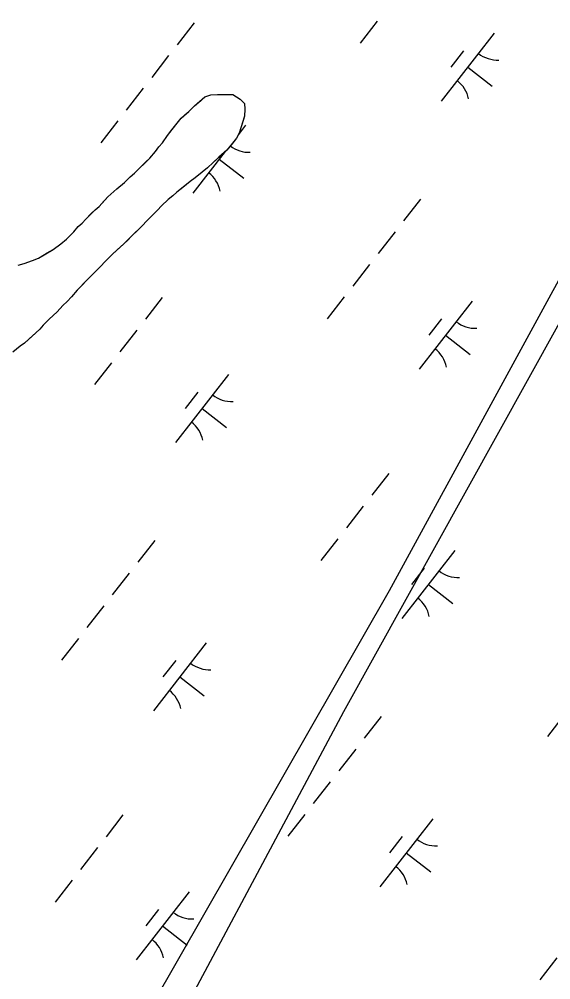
# Model space of a CAD drawing. Extents: x 3888273 to 3909528, y 158682 to 181032.
# Drawn here: x 3894663 to 3894971, y 165331 to 165888 of the extents above; entities that cross this region are included whole.
import ezdxf

# ---------------------------------------------------------------- set-up
doc = ezdxf.new("R2010")
doc.units = 0
for name, color, linetype in [('V-RIVR-JETY', 7, 'Continuous'), ('V-TOPO-SHOR', 7, 'Continuous'), ('V-WETL-SWMP', 7, 'Continuous')]:
    doc.layers.add(name, color=color, linetype=linetype)

msp = doc.modelspace()

# ---------------------------------------------------------------- linework, layer by layer
at = {"layer": 'V-RIVR-JETY'}
msp.add_lwpolyline([(3895507.74, 166720.17), (3895407.98, 166536.39), (3895169.95, 166100.58), (3895068.43, 165906.3), (3894877.66, 165556.26), (3894739.39, 165314.72), (3894441.85, 164780.9), (3894450.6, 164777.4), (3894560.86, 164968.17), (3894627.37, 165076.69), (3894727.14, 165253.46), (3894851.4, 165486.25), (3895136.69, 166000.82), (3895497.24, 166658.91)], dxfattribs=at)
at = {"layer": 'V-TOPO-SHOR'}
msp.add_lwpolyline([(3894662.57, 165745.22), (3894666.07, 165746.19), (3894670.83, 165747.91), (3894674.33, 165749.38), (3894679.34, 165752.34), (3894682.85, 165754.32), (3894687.37, 165757.53), (3894690.63, 165760.25), (3894692.64, 165762.49), (3894694.9, 165764.47), (3894697.42, 165767.7), (3894699.68, 165769.68), (3894701.69, 165771.91), (3894704.96, 165775.13), (3894707.22, 165777.36), (3894709.48, 165779.34), (3894712.5, 165782.57), (3894714.51, 165784.8), (3894719.78, 165789.51), (3894724.3, 165793.22), (3894727.56, 165796.44), (3894730.08, 165798.67), (3894732.84, 165801.4), (3894736.61, 165805.12), (3894738.87, 165807.35), (3894742.14, 165811.07), (3894744.16, 165813.8), (3894746.17, 165816.28), (3894749.19, 165820.5), (3894751.71, 165823.73), (3894753.98, 165826.71), (3894757, 165830.43), (3894759.26, 165832.42), (3894761.52, 165834.4), (3894764.78, 165837.62), (3894768.55, 165840.84), (3894770.81, 165842.82), (3894774.31, 165844.05), (3894778.06, 165844.27), (3894783.8, 165844.23), (3894787.04, 165844.21), (3894791.27, 165841.43), (3894793.75, 165838.92), (3894793.97, 165835.68), (3894793.7, 165831.68), (3894792.17, 165826.7), (3894790.63, 165821.72), (3894789.12, 165818.99), (3894786.35, 165815.51), (3894783.58, 165812.03), (3894778.81, 165807.82), (3894775.54, 165804.85), (3894772.28, 165801.63), (3894769.26, 165799.15), (3894765.25, 165795.94), (3894762.24, 165793.71), (3894757.97, 165790.25), (3894754.46, 165787.52), (3894752.2, 165785.54), (3894749.44, 165783.32), (3894745.67, 165779.6), (3894743.41, 165777.12), (3894740.64, 165774.39), (3894736.87, 165770.67), (3894734.61, 165768.19), (3894732.1, 165765.71), (3894728.33, 165761.99), (3894726.07, 165759.76), (3894723.81, 165757.53), (3894720.04, 165754.06), (3894717.28, 165751.58), (3894713, 165747.37), (3894710.24, 165744.4), (3894707.22, 165741.42), (3894702.45, 165736.46), (3894699.18, 165733.24), (3894696.67, 165730.76), (3894693.4, 165726.79), (3894690.88, 165724.06), (3894688.37, 165721.83), (3894685.1, 165718.11), (3894680.58, 165713.9), (3894677.06, 165710.43), (3894675.05, 165708.19), (3894672.79, 165705.96), (3894669.02, 165702.49), (3894666.26, 165700.02), (3894663.75, 165698.29), (3894659.48, 165694.82)], dxfattribs=at)
at = {"layer": 'V-WETL-SWMP'}
for p, q in [((3894764.53, 165885.73), (3894754.71, 165873.1)), ((3894870.77, 165886.7), (3894860.94, 165874.07)), ((3894938.61, 165879.9), (3894907.9, 165840.44)), ((3894749.79, 165866.79), (3894739.97, 165854.16)), ((3894920.85, 165869.64), (3894913.48, 165860.17)), ((3894923.25, 165860.17), (3894937.46, 165849.12)), ((3894735.06, 165847.85), (3894725.23, 165835.22)), ((3894764.78, 165837.62), (3894770.81, 165842.82)), ((3894770.81, 165842.82), (3894774.31, 165844.05)), ((3894774.31, 165844.05), (3894778.06, 165844.27)), ((3894778.06, 165844.27), (3894787.04, 165844.21)), ((3894787.04, 165844.21), (3894791.27, 165841.43)), ((3894761.52, 165834.4), (3894764.78, 165837.62)), ((3894791.27, 165841.43), (3894793.75, 165838.92)), ((3894793.75, 165838.92), (3894793.97, 165835.68)), ((3894757, 165830.44), (3894761.52, 165834.4)), ((3894793.7, 165831.68), (3894790.63, 165821.72)), ((3894793.97, 165835.68), (3894793.7, 165831.68)), ((3894720.32, 165828.9), (3894710.49, 165816.28)), ((3894749.19, 165820.5), (3894753.98, 165826.71)), ((3894753.98, 165826.71), (3894757, 165830.44)), ((3894794.46, 165826.43), (3894790.23, 165820.99)), ((3894746.17, 165816.28), (3894749.19, 165820.5)), ((3894790.63, 165821.72), (3894789.12, 165818.99)), ((3894744.16, 165813.8), (3894746.17, 165816.28)), ((3894789.12, 165818.99), (3894783.58, 165812.03)), ((3894738.87, 165807.35), (3894742.14, 165811.07)), ((3894742.14, 165811.07), (3894744.16, 165813.8)), ((3894782.53, 165811.1), (3894763.76, 165786.97)), ((3894783.58, 165812.03), (3894775.54, 165804.85)), ((3894730.08, 165798.67), (3894738.87, 165807.35)), ((3894775.54, 165804.85), (3894772.28, 165801.63)), ((3894779.11, 165806.7), (3894793.32, 165795.65)), ((3894727.56, 165796.44), (3894730.08, 165798.67)), ((3894772.28, 165801.63), (3894765.25, 165795.94)), ((3894719.78, 165789.51), (3894724.3, 165793.22)), ((3894724.3, 165793.22), (3894727.56, 165796.44)), ((3894762.24, 165793.71), (3894754.46, 165787.52)), ((3894765.25, 165795.94), (3894762.24, 165793.71)), ((3894714.51, 165784.8), (3894719.78, 165789.51)), ((3894754.46, 165787.52), (3894752.2, 165785.54)), ((3894709.48, 165779.34), (3894714.51, 165784.8)), ((3894749.44, 165783.32), (3894745.67, 165779.6)), ((3894752.2, 165785.54), (3894749.44, 165783.32)), ((3894895.81, 165783.58), (3894885.99, 165770.96)), ((3894701.69, 165771.91), (3894707.22, 165777.36)), ((3894707.22, 165777.36), (3894709.48, 165779.34)), ((3894743.41, 165777.12), (3894736.87, 165770.67)), ((3894745.67, 165779.6), (3894743.41, 165777.12)), ((3894699.68, 165769.68), (3894701.69, 165771.91)), ((3894736.87, 165770.67), (3894734.61, 165768.19)), ((3894694.9, 165764.47), (3894697.42, 165767.7)), ((3894697.42, 165767.7), (3894699.68, 165769.68)), ((3894734.61, 165768.19), (3894728.33, 165761.99)), ((3894881.07, 165764.64), (3894871.25, 165752.01)), ((3894687.37, 165757.53), (3894690.63, 165760.25)), ((3894690.63, 165760.25), (3894692.64, 165762.49)), ((3894692.64, 165762.49), (3894694.9, 165764.47)), ((3894728.33, 165761.99), (3894723.81, 165757.53)), ((3894674.33, 165749.38), (3894682.85, 165754.32)), ((3894682.85, 165754.32), (3894687.37, 165757.53)), ((3894723.81, 165757.53), (3894717.28, 165751.59)), ((3894666.07, 165746.19), (3894670.83, 165747.91)), ((3894670.83, 165747.91), (3894674.33, 165749.38)), ((3894717.28, 165751.59), (3894713, 165747.37)), ((3894662.57, 165745.22), (3894666.07, 165746.19)), ((3894710.24, 165744.4), (3894707.22, 165741.42)), ((3894713, 165747.37), (3894710.24, 165744.4)), ((3894866.34, 165745.7), (3894856.51, 165733.07)), ((3894707.22, 165741.42), (3894702.45, 165736.46)), ((3894702.45, 165736.46), (3894696.67, 165730.76)), ((3894693.4, 165726.79), (3894690.88, 165724.06)), ((3894696.67, 165730.76), (3894693.4, 165726.79)), ((3894746.14, 165726.52), (3894736.31, 165713.89)), ((3894851.6, 165726.76), (3894841.77, 165714.13)), ((3894688.37, 165721.83), (3894685.1, 165718.11)), ((3894690.88, 165724.06), (3894688.37, 165721.83)), ((3894925.74, 165724.29), (3894895.04, 165684.82)), ((3894685.1, 165718.11), (3894680.58, 165713.9)), ((3894677.06, 165710.43), (3894675.05, 165708.19)), ((3894680.58, 165713.9), (3894677.06, 165710.43)), ((3894907.98, 165714.03), (3894900.62, 165704.56)), ((3894672.79, 165705.96), (3894666.26, 165700.02)), ((3894675.05, 165708.19), (3894672.79, 165705.96)), ((3894731.4, 165707.57), (3894721.57, 165694.95)), ((3894910.39, 165704.55), (3894924.6, 165693.5)), ((3894663.75, 165698.29), (3894659.48, 165694.82)), ((3894666.26, 165700.02), (3894663.75, 165698.29)), ((3894716.66, 165688.63), (3894706.83, 165676)), ((3894784.5, 165681.84), (3894753.8, 165642.37)), ((3894766.74, 165671.58), (3894759.37, 165662.11)), ((3894769.15, 165662.11), (3894783.35, 165651.05)), ((3894877.42, 165624.37), (3894867.59, 165611.74)), ((3894862.68, 165605.43), (3894852.85, 165592.8)), ((3894847.94, 165586.49), (3894838.12, 165573.86)), ((3894741.71, 165585.52), (3894731.88, 165572.89)), ((3894915.78, 165579.69), (3894885.08, 165540.23)), ((3894726.97, 165566.58), (3894717.14, 165553.95)), ((3894898.02, 165569.43), (3894890.66, 165559.96)), ((3894900.43, 165559.96), (3894914.64, 165548.91)), ((3894712.23, 165547.64), (3894702.4, 165535.01)), ((3894697.49, 165528.69), (3894687.67, 165516.07)), ((3894771.64, 165526.22), (3894740.93, 165486.76)), ((3894753.88, 165515.96), (3894746.51, 165506.49)), ((3894756.28, 165506.49), (3894770.49, 165495.44)), ((3894872.99, 165483.38), (3894863.16, 165470.75)), ((3894979.22, 165484.34), (3894969.4, 165471.72)), ((3894858.25, 165464.43), (3894848.42, 165451.81)), ((3894843.51, 165445.49), (3894833.69, 165432.86)), ((3894723.31, 165426.31), (3894713.48, 165413.68)), ((3894828.77, 165426.55), (3894818.95, 165413.92)), ((3894902.92, 165424.08), (3894872.21, 165384.62)), ((3894885.16, 165413.82), (3894877.79, 165404.35)), ((3894708.57, 165407.37), (3894698.75, 165394.74)), ((3894887.56, 165404.35), (3894901.77, 165393.29)), ((3894693.83, 165388.42), (3894684.01, 165375.8)), ((3894761.67, 165381.63), (3894730.97, 165342.17)), ((3894743.92, 165371.37), (3894736.55, 165361.9)), ((3894746.32, 165361.9), (3894760.53, 165350.84)), ((3894974.79, 165343.35), (3894964.97, 165330.72))]:
    msp.add_line(p, q, dxfattribs=at)
for centre, start, end in [((3894940.4, 165881.82), 231.343, 272.8866), ((3894906.48, 165838.22), 11.343, 52.8866), ((3894796.26, 165828.35), 232.2745, 272.8866), ((3894762.33, 165784.75), 11.343, 52.8866), ((3894927.54, 165726.21), 231.343, 272.8866), ((3894893.61, 165682.61), 11.343, 52.8866), ((3894786.3, 165683.76), 231.343, 272.8866), ((3894752.37, 165640.16), 11.343, 52.8866), ((3894917.58, 165581.62), 231.343, 272.8866), ((3894883.65, 165538.02), 11.343, 52.8866), ((3894773.43, 165528.15), 231.343, 272.8866), ((3894739.51, 165484.55), 11.343, 52.8866), ((3894904.71, 165426), 231.343, 272.8866), ((3894870.79, 165382.4), 11.343, 52.8866), ((3894763.47, 165383.55), 231.343, 272.8866), ((3894729.55, 165339.95), 11.343, 52.8866)]:
    msp.add_arc(centre, 17.62, start, end, dxfattribs=at)

doc.saveas('drawing.dxf')
